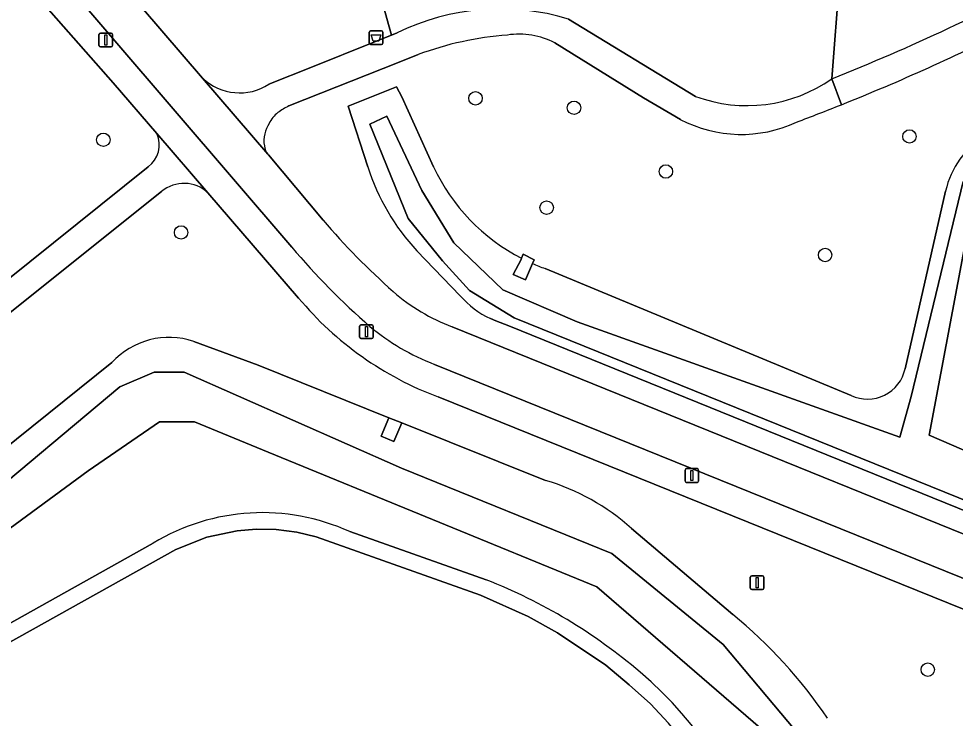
# Model space of a CAD drawing. Extents: x 159352 to 160617, y 385888 to 387323.
# Drawn here: x 160229 to 160297.1, y 386332.3 to 386383.3 of the extents above; entities that cross this region are included whole.
import ezdxf

# ---------------------------------------------------------------- set-up
doc = ezdxf.new("R2010")
doc.units = 0
for name, color, linetype in [('IMGEO_Afvalbak', 7, 'Continuous'), ('IMGEO_Boom', 7, 'Continuous'), ('IMGEO_Fietspad_open', 7, 'Continuous'), ('IMGEO_Groenvoorziening', 7, 'Continuous'), ('IMGEO_Haag', 7, 'Continuous'), ('IMGEO_Lichtmast', 7, 'Continuous'), ('IMGEO_Oever', 7, 'Continuous'), ('IMGEO_Terreindeel_gesloten', 7, 'Continuous'), ('IMGEO_Verkeersbordpaal', 7, 'Continuous'), ('IMGEO_Voetpad_halfverhard', 7, 'Continuous'), ('IMGEO_Voetpad_op_trap', 7, 'Continuous'), ('IMGEO_Voetpad_open', 7, 'Continuous'), ('IMGEO_Waterloop', 7, 'Continuous')]:
    doc.layers.add(name, color=color, linetype=linetype)

msp = doc.modelspace()

# ---------------------------------------------------------------- linework, layer by layer
at = {"layer": 'IMGEO_Afvalbak'}
for p, q in [((160254.477, 386381.49), (160254.477, 386382.29)), ((160254.477, 386382.29), (160254.477, 386381.49)), ((160254.577, 386382.39), (160255.367, 386382.39)), ((160255.367, 386382.39), (160254.577, 386382.39)), ((160255.467, 386382.29), (160255.467, 386381.49)), ((160255.467, 386381.49), (160255.467, 386382.29)), ((160255.367, 386381.39), (160254.577, 386381.39)), ((160254.577, 386381.39), (160255.367, 386381.39))]:
    msp.add_line(p, q, dxfattribs=at)
msp.add_lwpolyline([(160254.62, 386382.104), (160255.324, 386382.104), (160255.175, 386381.634), (160254.769, 386381.634), (160254.62, 386382.104)], dxfattribs=at)
for centre, start, end in [((160254.577, 386382.29), 90, 180), ((160254.577, 386382.29), 90, 180), ((160255.367, 386382.29), 0, 90), ((160255.367, 386382.29), 360, 90), ((160254.577, 386381.49), 180, 270), ((160254.577, 386381.49), 180, 270), ((160255.367, 386381.49), 270, 0), ((160255.367, 386381.49), 270, 0)]:
    msp.add_arc(centre, 0.1, start, end, dxfattribs=at)
at = {"layer": 'IMGEO_Boom'}
for centre in [(160262.21, 386377.477), (160269.384, 386376.785), (160293.802, 386374.698), (160235.118, 386374.458), (160276.07, 386372.147), (160267.389, 386369.518), (160240.775, 386367.711), (160287.664, 386366.072), (160295.139, 386335.887)]:
    msp.add_circle(centre, 0.489, dxfattribs=at)
at = {"layer": 'IMGEO_Fietspad_open'}
for points in [[(160251.111, 386368.612), (160247.135, 386373.36), (160247.097, 386373.404), (160242.341, 386378.938), (160203.525, 386424.098), (160202.859, 386424.874), (160200.394, 386423.088), (160201.072, 386422.298), (160248.837, 386366.649)], [(160316.437, 386338.191), (160260.511, 386360.843)], [(160259.217, 386358.111), (160315.078, 386335.499)]]:
    msp.add_lwpolyline(points, dxfattribs=at)
for centre, radius, start, end in [((160291.781, 386403.42), 53.532, 220.55927, 228.37459), ((160287.864, 386399.397), 50.946, 220.00088, 229.12973), ((160265.584, 386374.207), 14.295, 229.08443, 249.21228), ((160265.23, 386373.689), 16.698, 230.13587, 248.89354)]:
    msp.add_arc(centre, radius, start, end, dxfattribs=at)
at = {"layer": 'IMGEO_Groenvoorziening'}
for points in [[(160247.175, 386378.502), (160250.337, 386379.767), (160254.686, 386381.508), (160256.104, 386382.075), (160254.995, 386386.01), (160255.25, 386390.092), (160265.57, 386401.071), (160242.7, 386429.005), (160241.766, 386429.736), (160241.109, 386430.121), (160239.693, 386430.674), (160238.95, 386430.837), (160233.03, 386431.335), (160232.475, 386431.503), (160232.01, 386431.828), (160231.588, 386432.453), (160231.461, 386433.006), (160230.453, 386443.23), (160210.178, 386428.825), (160203.525, 386424.098), (160242.341, 386378.938)], [(160330.466, 386405.753), (160369.946, 386428.579), (160367.751, 386432.334), (160288.701, 386386.157), (160288.146, 386378.9)], [(160271.317, 386406.276), (160265.57, 386401.071), (160255.25, 386390.092), (160254.995, 386386.01), (160256.104, 386382.075), (160256.511, 386382.238)], [(160288.146, 386378.9), (160288.701, 386386.157), (160271.317, 386406.276)], [(160225.406, 386389.118), (160218.208, 386388.244), (160224.687, 386367.869), (160226.298, 386362.804), (160238.385, 386372.49)], [(160239.015, 386374.904), (160235.833, 386378.596), (160226.789, 386388.865)], [(160268.985, 386383.238), (160278.225, 386377.613)], [(160277.123, 386375.943), (160274.451, 386377.516), (160267.991, 386381.508)], [(160258.039, 386380.66), (160256.657, 386380.112), (160248.615, 386376.923)], [(160254.381, 386372.487), (160252.95, 386376.913), (160256.452, 386378.307), (160256.854, 386377.586), (160259.156, 386372.496)], [(160247.097, 386373.404), (160247.135, 386373.36), (160251.111, 386368.612)], [(160239.357, 386370.693), (160213.512, 386350.039)], [(160249.332, 386362.933), (160242.734, 386370.589)], [(160293.491, 386357.795), (160296.434, 386370.718)], [(160261.105, 386363.109), (160257.948, 386366.377)], [(160265.562, 386365.832), (160265.683, 386366.136), (160266.471, 386365.714), (160266.359, 386365.449)], [(160267.273, 386365.082), (160289.56, 386355.85)], [(160260.511, 386360.843), (160316.437, 386338.191)], [(160332.17, 386331.338), (160333.859, 386332.47), (160334.214, 386332.694), (160264.637, 386360.905), (160263.687, 386361.29), (160263.297, 386361.448)], [(160241.703, 386359.783), (160246.387, 386358.045), (160255.91, 386354.228), (160256.84, 386353.855), (160267.308, 386349.659)], [(160213.766, 386340.602), (160235.729, 386358.239)], [(160314.658, 386333.436), (160259.504, 386355.739)], [(160281.552, 386322.836), (160280.752, 386324.948), (160279.698, 386327.081), (160278.64, 386328.86), (160277.555, 386330.446), (160276.263, 386332.001), (160274.945, 386333.402), (160273.409, 386334.794), (160271.708, 386336.205), (160268.179, 386338.557), (160266.042, 386339.747), (160262.565, 386341.31), (160250.61, 386345.567), (160249.211, 386345.887), (160247.687, 386346.095), (160246.235, 386346.118), (160244.86, 386345.991), (160242.646, 386345.531), (160240.406, 386344.641), (160227.925, 386337.674), (160219.022, 386333.115), (160218.475, 386334.182)], [(160227.925, 386337.674), (160240.406, 386344.641), (160242.646, 386345.531), (160244.86, 386345.991), (160246.235, 386346.118), (160247.687, 386346.095), (160249.211, 386345.887), (160250.61, 386345.567), (160262.565, 386341.31), (160266.042, 386339.747), (160268.179, 386338.557), (160271.708, 386336.205), (160273.409, 386334.794), (160274.945, 386333.402), (160276.263, 386332.001)], [(160262.997, 386342.43), (160253.052, 386345.935)], [(160273.579, 386346.163), (160280.939, 386339.899)], [(160238.75, 386345.088), (160227.36, 386338.733)]]:
    msp.add_lwpolyline(points, dxfattribs=at)
for centre, radius, start, end in [((160228.274, 386529.205), 161.791, 291.71914, 298.27536), ((160264.006, 386367.045), 16.941, 72.90806, 116.25877), ((160230.361, 386523.365), 157.612, 291.78295, 296.79461), ((160266.347, 386358.254), 23.896, 94.34953, 110.34548), ((160265.37, 386376.421), 5.722, 62.744, 98.39589), ((160245.038, 386381.822), 3.949, 226.92483, 302.76753), ((160281.964, 386387.674), 10.733, 249.61425, 305.16856), ((160252.465, 386369.908), 8.002, 118.7587, 125.39629), ((160228.594, 386527.966), 162.54, 290.52194, 291.75933), ((160249.126, 386374.7), 2.163, 126.82601, 154.02445), ((160281.552, 386384.347), 9.5, 242.21015, 295.05167), ((160250.184, 386373.959), 3.444, 150.64929, 164.26214), ((160237.194, 386374.09), 1.994, 306.65506, 24.0916), ((160248.82, 386374.382), 2.017, 165.31056, 190.67714), ((160302.823, 386369.266), 6.552, 122.4426, 167.19508), ((160248.027, 386374.16), 1.199, 187.30498, 219.1151), ((160269.54, 386377.241), 15.887, 197.41049, 223.14202), ((160272.175, 386378.6), 14.38, 205.12041, 242.61786), ((160240.987, 386368.734), 2.549, 46.71954, 129.75255), ((160291.781, 386403.42), 53.532, 220.55927, 228.37459), ((160272.408, 386379.192), 15.016, 246.24353, 250.00241), ((160268.003, 386378.545), 24.338, 219.90068, 249.5607), ((160265.584, 386374.207), 14.295, 229.08443, 249.21228), ((160265.867, 386367.117), 6.224, 220.08311, 245.61044), ((160239.908, 386354.4), 5.674, 71.55614, 137.42621), ((160290.755, 386358.379), 2.797, 244.70556, 347.94548), ((160262.759, 386334.127), 16.185, 48.04612, 73.6757), ((160246.701, 386332.007), 15.308, 65.48667, 121.29181), ((160248.456, 386305.549), 39.644, 49.51405, 68.48172), ((160259.549, 386313.471), 33.999, 33.72707, 51.01416), ((160256.017, 386314.232), 28.131, 341.48352, 49.74561)]:
    msp.add_arc(centre, radius, start, end, dxfattribs=at)
at = {"layer": 'IMGEO_Haag'}
for points in [[(160227.925, 386337.674), (160240.406, 386344.641), (160242.646, 386345.531), (160244.86, 386345.991), (160246.235, 386346.118), (160247.687, 386346.095), (160249.211, 386345.887), (160250.61, 386345.567), (160262.565, 386341.31), (160266.042, 386339.747), (160268.179, 386338.557), (160271.708, 386336.205), (160273.409, 386334.794), (160274.945, 386333.402), (160276.263, 386332.001)], [(160262.997, 386342.43), (160253.052, 386345.935)], [(160238.75, 386345.088), (160227.36, 386338.733)]]:
    msp.add_lwpolyline(points, dxfattribs=at)
for centre, radius, start, end in [((160246.701, 386332.007), 15.308, 65.48667, 121.29181), ((160248.456, 386305.549), 39.644, 49.51405, 68.48172), ((160256.017, 386314.232), 28.131, 341.48352, 49.74561)]:
    msp.add_arc(centre, radius, start, end, dxfattribs=at)
at = {"layer": 'IMGEO_Lichtmast'}
for p, q in [((160234.8, 386381.323), (160234.8, 386382.123)), ((160234.8, 386382.123), (160234.8, 386381.323)), ((160234.9, 386382.223), (160235.69, 386382.223)), ((160235.69, 386382.223), (160234.9, 386382.223)), ((160235.79, 386382.123), (160235.79, 386381.323)), ((160235.79, 386381.323), (160235.79, 386382.123)), ((160235.69, 386381.223), (160234.9, 386381.223)), ((160234.9, 386381.223), (160235.69, 386381.223)), ((160253.773, 386360.087), (160253.773, 386360.887)), ((160253.773, 386360.887), (160253.773, 386360.087)), ((160253.873, 386360.987), (160254.663, 386360.987)), ((160254.663, 386360.987), (160253.873, 386360.987)), ((160254.763, 386360.887), (160254.763, 386360.087)), ((160254.763, 386360.087), (160254.763, 386360.887)), ((160254.663, 386359.987), (160253.873, 386359.987)), ((160253.873, 386359.987), (160254.663, 386359.987)), ((160277.463, 386349.619), (160277.463, 386350.419)), ((160277.463, 386350.419), (160277.463, 386349.619)), ((160277.563, 386350.519), (160278.353, 386350.519)), ((160278.353, 386350.519), (160277.563, 386350.519)), ((160278.453, 386350.419), (160278.453, 386349.619)), ((160278.453, 386349.619), (160278.453, 386350.419)), ((160278.353, 386349.519), (160277.563, 386349.519)), ((160277.563, 386349.519), (160278.353, 386349.519))]:
    msp.add_line(p, q, dxfattribs=at)
for points in [[(160235.22, 386382.098), (160235.37, 386382.098), (160235.37, 386381.348), (160235.22, 386381.348), (160235.22, 386382.098)], [(160254.193, 386360.862), (160254.343, 386360.862), (160254.343, 386360.112), (160254.193, 386360.112), (160254.193, 386360.862)], [(160277.883, 386350.394), (160278.033, 386350.394), (160278.033, 386349.644), (160277.883, 386349.644), (160277.883, 386350.394)]]:
    msp.add_lwpolyline(points, dxfattribs=at)
for centre, start, end in [((160234.9, 386382.123), 90, 180), ((160234.9, 386382.123), 90, 180), ((160235.69, 386382.123), 0, 90), ((160235.69, 386382.123), 360, 90), ((160234.9, 386381.323), 180, 270), ((160234.9, 386381.323), 180, 270), ((160235.69, 386381.323), 270, 0), ((160235.69, 386381.323), 270, 0), ((160253.873, 386360.887), 90, 180), ((160253.873, 386360.887), 90, 180), ((160254.663, 386360.887), 0, 90), ((160254.663, 386360.887), 360, 90), ((160253.873, 386360.087), 180, 270), ((160253.873, 386360.087), 180, 270), ((160254.663, 386360.087), 270, 0), ((160254.663, 386360.087), 270, 0), ((160277.563, 386350.419), 90, 180), ((160277.563, 386350.419), 90, 180), ((160278.353, 386350.419), 0, 90), ((160278.353, 386350.419), 360, 90), ((160277.563, 386349.619), 180, 270), ((160277.563, 386349.619), 180, 270), ((160278.353, 386349.619), 270, 0), ((160278.353, 386349.619), 270, 0)]:
    msp.add_arc(centre, 0.1, start, end, dxfattribs=at)
at = {"layer": 'IMGEO_Oever'}
for points in [[(160259.156, 386372.496), (160256.854, 386377.586), (160256.452, 386378.307), (160252.95, 386376.913), (160254.381, 386372.487)], [(160331.68, 386334.518), (160265.021, 386361.497), (160261.765, 386363.497), (160259.808, 386365.646), (160257.297, 386368.731), (160254.51, 386375.582), (160255.744, 386376.178), (160258.297, 386370.773), (160260.638, 386366.944), (160264.212, 386363.539), (160269.616, 386361.199), (160293.106, 386352.816), (160293.936, 386355.773), (160297.723, 386371.412)], [(160296.434, 386370.718), (160293.491, 386357.795)], [(160298.17, 386368.561), (160295.233, 386352.944), (160332.34, 386336.901)], [(160257.948, 386366.377), (160261.105, 386363.109)], [(160266.359, 386365.449), (160265.859, 386364.265), (160264.946, 386364.645), (160265.528, 386365.745), (160265.562, 386365.832)], [(160289.56, 386355.85), (160267.273, 386365.082)], [(160263.297, 386361.448), (160263.687, 386361.29), (160264.637, 386360.905), (160334.214, 386332.694), (160333.859, 386332.47), (160332.17, 386331.338)], [(160267.308, 386349.659), (160256.84, 386353.855), (160256.273, 386352.483), (160255.335, 386352.889), (160255.91, 386354.228), (160246.387, 386358.045), (160241.703, 386359.783)], [(160235.729, 386358.239), (160213.766, 386340.602)], [(160225.638, 386347.539), (160236.318, 386356.476), (160238.829, 386357.539), (160240.999, 386357.539), (160256.829, 386350.561), (160272.148, 386344.348), (160280.233, 386337.71), (160285.978, 386330.901), (160289.765, 386324.646), (160298.489, 386309.263), (160318.978, 386321.837), (160319.914, 386320.582), (160266.425, 386287.603)], [(160283.808, 386301.241), (160290.957, 386306.263), (160293.255, 386309.071), (160286.531, 386324.476), (160282.957, 386331.624), (160271.042, 386341.922), (160247.127, 386351.71), (160241.765, 386353.922), (160239.212, 386353.922), (160234.021, 386350.348), (160215.212, 386336.561)], [(160253.052, 386345.935), (160262.997, 386342.43)], [(160280.939, 386339.899), (160273.579, 386346.163)], [(160218.475, 386334.182), (160227.36, 386338.733), (160238.75, 386345.088)]]:
    msp.add_lwpolyline(points, dxfattribs=at)
for centre, radius, start, end in [((160302.823, 386369.266), 6.552, 122.4426, 167.19508), ((160269.54, 386377.241), 15.887, 197.41049, 223.14202), ((160272.175, 386378.6), 14.38, 205.12041, 242.61786), ((160272.408, 386379.192), 15.016, 246.24353, 250.00241), ((160265.867, 386367.117), 6.224, 220.08311, 245.61044), ((160239.908, 386354.4), 5.674, 71.55614, 137.42621), ((160290.755, 386358.379), 2.797, 244.70556, 347.94548), ((160262.759, 386334.127), 16.185, 48.04612, 73.6757), ((160246.701, 386332.007), 15.308, 65.48667, 121.29181), ((160248.456, 386305.549), 39.644, 49.51405, 68.48172), ((160259.549, 386313.471), 33.999, 33.72707, 51.01416), ((160256.017, 386314.232), 28.131, 341.48352, 49.74561)]:
    msp.add_arc(centre, radius, start, end, dxfattribs=at)
at = {"layer": 'IMGEO_Terreindeel_gesloten'}
msp.add_lwpolyline([(160255.335, 386352.889), (160256.273, 386352.483), (160256.84, 386353.855), (160255.91, 386354.228)], close=True, dxfattribs=at)
at = {"layer": 'IMGEO_Verkeersbordpaal'}
for p, q in [((160282.219, 386341.81), (160282.219, 386342.61)), ((160282.219, 386342.61), (160282.219, 386341.81)), ((160282.319, 386342.71), (160283.109, 386342.71)), ((160283.109, 386342.71), (160282.319, 386342.71)), ((160283.209, 386342.61), (160283.209, 386341.81)), ((160283.209, 386341.81), (160283.209, 386342.61)), ((160283.109, 386341.71), (160282.319, 386341.71)), ((160282.319, 386341.71), (160283.109, 386341.71))]:
    msp.add_line(p, q, dxfattribs=at)
msp.add_lwpolyline([(160282.639, 386342.585), (160282.789, 386342.585), (160282.789, 386341.835), (160282.639, 386341.835), (160282.639, 386342.585)], dxfattribs=at)
for centre, start, end in [((160282.319, 386342.61), 90, 180), ((160282.319, 386342.61), 90, 180), ((160283.109, 386342.61), 0, 90), ((160283.109, 386342.61), 360, 90), ((160282.319, 386341.81), 180, 270), ((160282.319, 386341.81), 180, 270), ((160283.109, 386341.81), 270, 0), ((160283.109, 386341.81), 270, 0)]:
    msp.add_arc(centre, 0.1, start, end, dxfattribs=at)
at = {"layer": 'IMGEO_Voetpad_halfverhard'}
for points in [[(160278.225, 386377.613), (160268.985, 386383.238)], [(160256.511, 386382.238), (160256.104, 386382.075), (160254.686, 386381.508), (160250.337, 386379.767), (160247.175, 386378.502)], [(160267.991, 386381.508), (160274.451, 386377.516), (160277.123, 386375.943)], [(160256.657, 386380.112), (160258.039, 386380.66)], [(160248.615, 386376.923), (160256.657, 386380.112)], [(160242.341, 386378.938), (160247.097, 386373.404)], [(160288.849, 386377.007), (160288.146, 386378.9)], [(160288.146, 386378.9), (160288.849, 386377.007)], [(160242.734, 386370.589), (160239.015, 386374.904)], [(160238.385, 386372.49), (160226.298, 386362.804), (160205.847, 386346.417)], [(160213.512, 386350.039), (160239.357, 386370.693)]]:
    msp.add_lwpolyline(points, dxfattribs=at)
for centre, radius, start, end in [((160228.274, 386529.205), 161.791, 291.71914, 298.27536), ((160264.006, 386367.045), 16.941, 72.90806, 116.25877), ((160230.361, 386523.365), 157.612, 291.78295, 296.79461), ((160266.347, 386358.254), 23.896, 94.34953, 110.34548), ((160265.37, 386376.421), 5.722, 62.744, 98.39589), ((160245.038, 386381.822), 3.949, 226.92483, 302.76753), ((160281.964, 386387.674), 10.733, 249.61425, 305.16856), ((160252.465, 386369.908), 8.002, 118.7587, 125.39629), ((160228.594, 386527.966), 162.54, 290.52194, 291.75933), ((160249.126, 386374.7), 2.163, 126.82601, 154.02445), ((160281.552, 386384.347), 9.5, 242.21015, 295.05167), ((160250.184, 386373.959), 3.444, 150.64929, 164.26214), ((160237.194, 386374.09), 1.994, 306.65506, 24.0916), ((160248.82, 386374.382), 2.017, 165.31056, 190.67714), ((160248.027, 386374.16), 1.199, 187.30498, 219.1151), ((160240.987, 386368.734), 2.549, 46.71954, 129.75255)]:
    msp.add_arc(centre, radius, start, end, dxfattribs=at)
at = {"layer": 'IMGEO_Voetpad_op_trap'}
msp.add_lwpolyline([(160266.359, 386365.449), (160266.471, 386365.714), (160265.683, 386366.136), (160265.562, 386365.832), (160265.528, 386365.745), (160264.946, 386364.645), (160265.859, 386364.265)], close=True, dxfattribs=at)
at = {"layer": 'IMGEO_Voetpad_open'}
for points in [[(160201.072, 386422.298), (160197.422, 386419.624), (160198.223, 386418.568), (160200.153, 386420.012), (160203.045, 386416.63), (160206.145, 386413.005), (160222.804, 386393.525), (160226.789, 386388.865), (160235.833, 386378.596), (160239.015, 386374.904), (160242.734, 386370.589), (160249.332, 386362.933)], [(160248.837, 386366.649), (160201.072, 386422.298)], [(160315.078, 386335.499), (160259.217, 386358.111)], [(160259.504, 386355.739), (160314.658, 386333.436)]]:
    msp.add_lwpolyline(points, dxfattribs=at)
for centre, radius, start, end in [((160287.864, 386399.397), 50.946, 220.00088, 229.12973), ((160268.003, 386378.545), 24.338, 219.90068, 249.5607), ((160265.23, 386373.689), 16.698, 230.13587, 248.89354)]:
    msp.add_arc(centre, radius, start, end, dxfattribs=at)
at = {"layer": 'IMGEO_Waterloop'}
for points in [[(160297.723, 386371.412), (160293.936, 386355.773), (160293.106, 386352.816), (160269.616, 386361.199), (160264.212, 386363.539), (160260.638, 386366.944), (160258.297, 386370.773), (160255.744, 386376.178), (160254.51, 386375.582), (160257.297, 386368.731), (160259.808, 386365.646), (160261.765, 386363.497), (160265.021, 386361.497), (160331.68, 386334.518)], [(160332.34, 386336.901), (160295.233, 386352.944), (160298.17, 386368.561)], [(160266.425, 386287.603), (160319.914, 386320.582), (160318.978, 386321.837), (160298.489, 386309.263), (160289.765, 386324.646), (160285.978, 386330.901), (160280.233, 386337.71), (160272.148, 386344.348), (160256.829, 386350.561), (160240.999, 386357.539), (160238.829, 386357.539), (160236.318, 386356.476), (160225.638, 386347.539)], [(160215.212, 386336.561), (160234.021, 386350.348), (160239.212, 386353.922), (160241.765, 386353.922), (160247.127, 386351.71), (160271.042, 386341.922), (160282.957, 386331.624), (160286.531, 386324.476), (160293.255, 386309.071), (160290.957, 386306.263), (160283.808, 386301.241)]]:
    msp.add_lwpolyline(points, dxfattribs=at)

doc.saveas('drawing.dxf')
